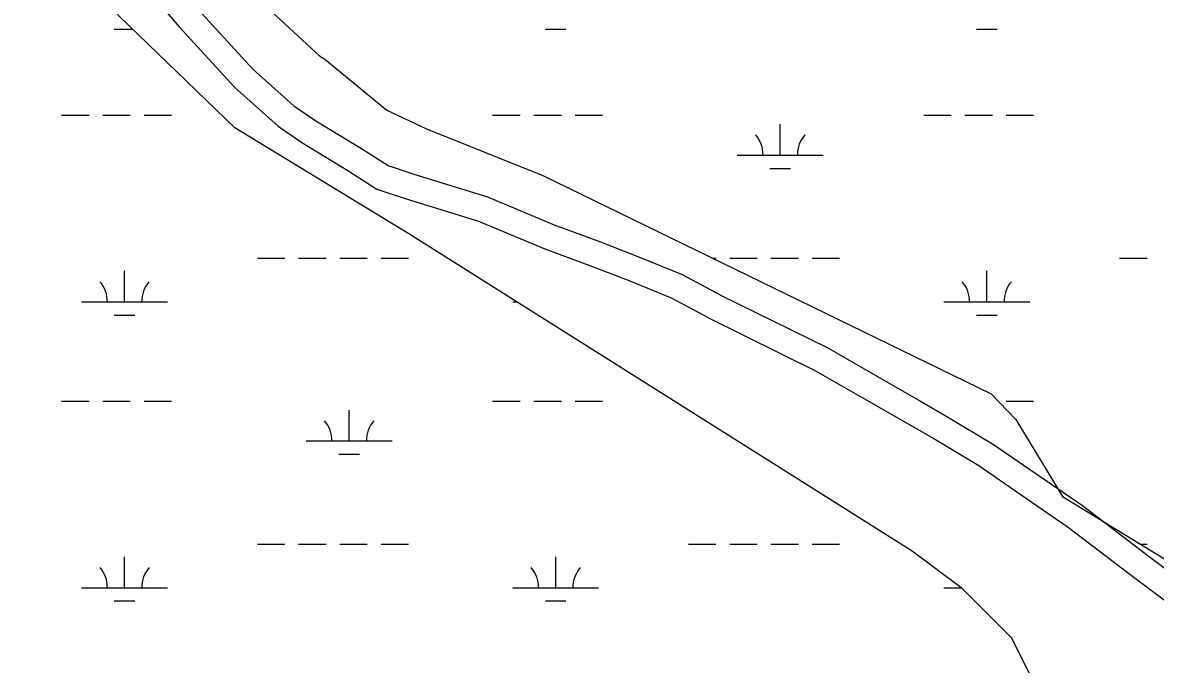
# Model space of a CAD drawing. Extents: x 3161564 to 3199464, y 849354 to 874788.
# Drawn here: x 3194342 to 3195661, y 867558 to 868304 of the extents above; entities that cross this region are included whole.
import ezdxf

# ---------------------------------------------------------------- set-up
doc = ezdxf.new("R2010")
doc.units = 0
doc.layers.add('V-ROAD-CNTR', color=7, linetype='Continuous')
doc.layers.add('V-WETL-SWMP', color=7, linetype='Continuous')

msp = doc.modelspace()

# ---------------------------------------------------------------- linework, layer by layer
at = {"layer": 'V-ROAD-CNTR'}
for points in [[(3194302.3, 868593), (3194321.3, 868573.8), (3194369.3, 868525.5), (3194413, 868477.4), (3194456.5, 868427.6), (3194499.7, 868374.7), (3194547, 868319.3), (3194610.3, 868250.3), (3194658.1, 868207.7), (3194683.5, 868190.2), (3194736.7, 868157.9), (3194767.6, 868138.1), (3194796.6, 868128.5), (3194883.3, 868101.8), (3194961.1, 868069), (3195015.1, 868049.3), (3195060.4, 868031.7), (3195110, 868011.3), (3195154.3, 867987.6)], [(3194282.7, 868570.2), (3194299.9, 868552.7), (3194347.5, 868504.8), (3194390.6, 868457.4), (3194433.6, 868408.2), (3194476.7, 868355.5), (3194524.5, 868299.4), (3194589.2, 868228.9), (3194639.6, 868184), (3194667.1, 868165.1), (3194720.8, 868132.4), (3194754.7, 868110.8), (3194787.5, 868099.9), (3194873, 868073.6), (3194950.1, 868041.1), (3195004.5, 868021.2), (3195049.3, 868003.9), (3195097.2, 867984.2), (3195140.2, 867961.2)], [(3195153.9, 867987.8), (3195279.5, 867925.9), (3195337.3, 867892.8), (3195387.4, 867863.8), (3195418.1, 867846.2), (3195471.5, 867814.3), (3195521.9, 867779.7), (3195576, 867742.4), (3195649.3, 867686.5), (3195754.4, 867608)], [(3195140.6, 867960.9), (3195265.4, 867899.4), (3195322.3, 867866.8), (3195372.4, 867837.8), (3195403, 867820.3), (3195455.4, 867789), (3195504.9, 867755), (3195558.4, 867718.1), (3195631.2, 867662.6), (3195736.4, 867584)]]:
    msp.add_lwpolyline(points, dxfattribs=at)
at = {"layer": 'V-WETL-SWMP'}
for p, q in [((3194589.3, 868181.9), (3194372.3, 868391.9)), ((3194627.6, 868321.2), (3194687.7, 868265.7)), ((3194448.9, 868296.7), (3194470.6, 868296.7)), ((3194950.8, 868296.7), (3194974.8, 868296.7)), ((3195452.7, 868296.7), (3195476.7, 868296.7)), ((3194687.7, 868265.7), (3194694.1, 868261.8)), ((3194694.1, 868261.8), (3194766.2, 868202.5)), ((3194766.2, 868202.5), (3194812.5, 868180.9)), ((3194387.5, 868196.7), (3194419.5, 868196.7)), ((3194435.5, 868196.7), (3194467.5, 868196.7)), ((3194483.5, 868196.7), (3194515.5, 868196.7)), ((3194889.4, 868196.7), (3194921.4, 868196.7)), ((3194937.4, 868196.7), (3194969.4, 868196.7)), ((3194985.4, 868196.7), (3195017.4, 868196.7)), ((3195224.2, 868150.3), (3195224.2, 868186.3)), ((3195391.3, 868196.7), (3195423.3, 868196.7)), ((3195439.3, 868196.7), (3195471.3, 868196.7)), ((3195487.3, 868196.7), (3195519.3, 868196.7)), ((3194791.9, 868058.8), (3194589.3, 868181.9)), ((3194812.5, 868180.9), (3194948, 868126.4)), ((3195174.2, 868150.3), (3195274.2, 868150.3)), ((3195212.2, 868134.9), (3195236.2, 868134.9)), ((3194948, 868126.4), (3195469.7, 867872.4)), ((3195378, 867689.5), (3194791.9, 868058.8)), ((3194615.5, 868030.2), (3194647.5, 868030.2)), ((3194663.5, 868030.2), (3194695.5, 868030.2)), ((3194711.5, 868030.2), (3194743.5, 868030.2)), ((3194759.5, 868030.2), (3194791.5, 868030.2)), ((3195145.5, 868030.2), (3195149.4, 868030.2)), ((3195165.4, 868030.2), (3195197.4, 868030.2)), ((3195213.4, 868030.2), (3195245.4, 868030.2)), ((3195261.4, 868030.2), (3195293.4, 868030.2)), ((3195619.3, 868030.2), (3195651.3, 868030.2)), ((3194460.9, 867979.5), (3194460.9, 868015.5)), ((3195464.7, 867979.5), (3195464.7, 868015.5)), ((3194410.9, 867979.5), (3194510.9, 867979.5)), ((3194912.8, 867979.5), (3194917.8, 867979.5)), ((3195414.7, 867979.5), (3195514.7, 867979.5)), ((3194448.9, 867964), (3194472.9, 867964)), ((3195452.7, 867964), (3195476.7, 867964)), ((3195469.7, 867872.4), (3195498.6, 867842.7)), ((3194387.5, 867864), (3194419.5, 867864)), ((3194435.5, 867864), (3194467.5, 867864)), ((3194483.5, 867864), (3194515.5, 867864)), ((3194889.4, 867864), (3194921.4, 867864)), ((3194937.4, 867864), (3194969.4, 867864)), ((3194985.4, 867864), (3195017.4, 867864)), ((3195487.3, 867864), (3195519.3, 867864)), ((3194722.3, 867817.6), (3194722.3, 867853.6)), ((3195498.6, 867842.7), (3195552.9, 867753)), ((3194672.3, 867817.6), (3194772.3, 867817.6)), ((3195174.2, 867817.6), (3195174.7, 867817.6)), ((3194710.3, 867802.2), (3194734.3, 867802.2)), ((3195552.9, 867753), (3196158.5, 867382.8)), ((3194615.5, 867697.5), (3194647.5, 867697.5)), ((3194663.5, 867697.5), (3194695.5, 867697.5)), ((3194711.5, 867697.5), (3194743.5, 867697.5)), ((3194759.5, 867697.5), (3194791.5, 867697.5)), ((3195117.4, 867697.5), (3195149.4, 867697.5)), ((3195165.4, 867697.5), (3195197.4, 867697.5)), ((3195213.4, 867697.5), (3195245.4, 867697.5)), ((3195261.4, 867697.5), (3195293.4, 867697.5)), ((3195435.9, 867646.1), (3195378, 867689.5)), ((3195643.6, 867697.5), (3195651.3, 867697.5)), ((3194460.9, 867646.8), (3194460.9, 867682.8)), ((3194962.8, 867646.8), (3194962.8, 867682.8)), ((3194410.9, 867646.8), (3194510.9, 867646.8)), ((3194912.8, 867646.8), (3195012.8, 867646.8)), ((3195414.7, 867646.8), (3195434.9, 867646.8)), ((3195493.7, 867588.2), (3195435.9, 867646.1)), ((3194448.9, 867631.4), (3194472.9, 867631.4)), ((3194950.8, 867631.4), (3194974.8, 867631.4)), ((3195537.1, 867501.3), (3195493.7, 867588.2))]:
    msp.add_line(p, q, dxfattribs=at)
for centre, start, end in [((3195169, 868150.8), 359.2282, 40.7718), ((3195279.5, 868150.8), 139.2282, 180.7718), ((3194405.7, 867979.9), 359.2282, 40.7718), ((3194516.1, 867979.9), 139.2282, 180.7718), ((3195409.5, 867980), 359.2282, 40.7718), ((3195520, 867980), 139.2282, 180.7718), ((3194667.1, 867818.1), 359.2282, 40.7718), ((3194777.6, 867818.1), 139.2282, 180.7718), ((3194405.7, 867647.3), 359.2282, 40.7718), ((3194516.1, 867647.3), 139.2282, 180.7718), ((3194907.6, 867647.3), 359.2282, 40.7718), ((3195018, 867647.3), 139.2282, 180.7718)]:
    msp.add_arc(centre, 35.2, start, end, dxfattribs=at)

doc.saveas('drawing.dxf')
